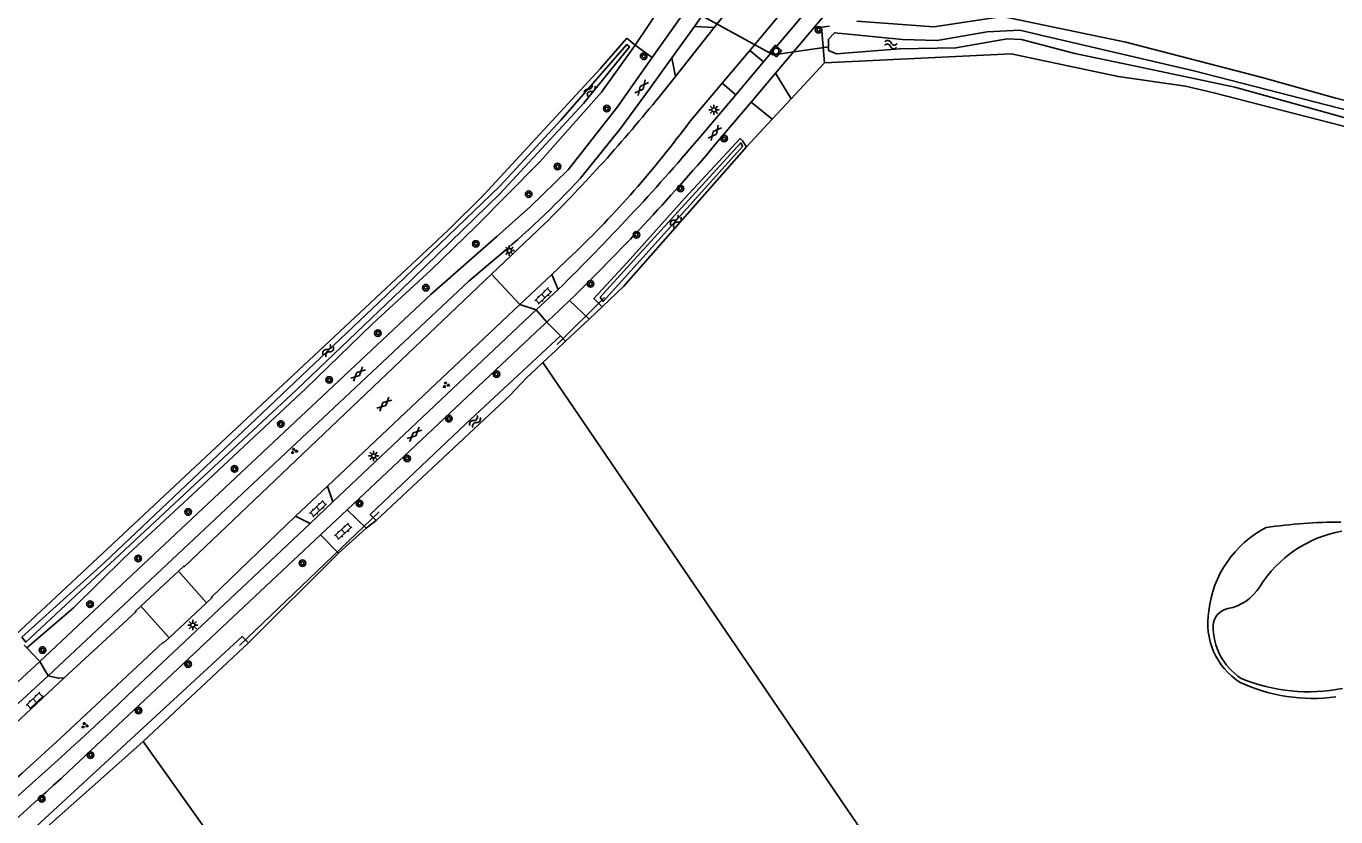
# Model space of a CAD drawing. Extents: x 135999 to 138000, y 396000 to 398501.
# Drawn here: x 136435.4 to 136594.4, y 397831.7 to 397927.7 of the extents above; entities that cross this region are included whole.
import ezdxf

# ---------------------------------------------------------------- set-up
doc = ezdxf.new("R2010")
doc.units = 0
for name, color, linetype in [('gg-knt-bronhoudergrens', 7, 'Continuous'), ('gg-knt-verharding', 7, 'Continuous'), ('gg-kntw-bovenkant insteek waterloop', 7, 'Continuous'), ('gg-kntw-waterlijn', 7, 'Continuous'), ('gg-kwrk-duiker nz buis', 7, 'Continuous'), ('gt-grn-groengrens', 7, 'Continuous'), ('gt-grn-vlakafsluiter', 7, 'Continuous'), ('gt-grn-weggrens', 7, 'Continuous'), ('gt-symb-boom', 7, 'Continuous'), ('gt-symb-gesloten verharding', 7, 'Continuous'), ('gt-symb-groenvak', 7, 'Continuous'), ('gt-symb-klinker verharding', 7, 'Continuous'), ('gt-symb-lichtmast', 7, 'Continuous'), ('gt-symb-rioolschacht', 7, 'Continuous'), ('gt-symb-watersymbool', 7, 'Continuous'), ('gx-grn-maaiveld', 7, 'Continuous')]:
    doc.layers.add(name, color=color, linetype=linetype)

# ---------------------------------------------------------------- blocks, each defined once
blk = doc.blocks.new('gt0-BOOM')
at = {"layer": 'gt-symb-boom'}
for radius in [0.4, 0.2]:
    blk.add_circle((0, 0), radius, dxfattribs=at)
blk = doc.blocks.new('gt0-RS')
at = {"layer": 'gt-symb-rioolschacht'}
blk.add_lwpolyline([(-0.5, -0.5), (0.5, -0.5), (0.5, 0.5), (-0.5, 0.5)], close=True, dxfattribs=at)
blk.add_circle((0, 0), 0.375, dxfattribs=at)
blk = doc.blocks.new('gt0-WA')
at = {"layer": 'gt-symb-watersymbool'}
for centre, start, end in [((-0.32, 0.02), 28.0725, 151.9275), ((0.43, 0.42), 208.0725, 331.9275), ((-0.32, -0.43), 28.0725, 151.9275), ((0.43, -0.03), 208.0725, 331.9275)]:
    blk.add_arc(centre, 0.425, start, end, dxfattribs=at)
blk = doc.blocks.new('gt0-GESVH1')
at = {"layer": 'gt-symb-gesloten verharding'}
for p, q in [((-0.99, -0.26), (0.01, 0.24)), ((0.01, -0.26), (-0.99, 0.24)), ((0.01, 0.24), (1.01, -0.26)), ((1.01, 0.24), (0.01, -0.26))]:
    blk.add_line(p, q, dxfattribs=at)
blk = doc.blocks.new('gt0-LMAST')
at = {"layer": 'gt-symb-lichtmast'}
for p, q in [((-0.18, 0.17), (-0.45, 0.44)), ((-0.01, 0.25), (-0.01, 0.62)), ((0.17, 0.17), (0.44, 0.44)), ((-0.26, 0), (-0.63, 0)), ((-0.18, -0.18), (-0.45, -0.45)), ((-0.01, -0.25), (-0.01, -0.63)), ((0.44, -0.45), (0.17, -0.18)), ((0.24, 0), (0.62, 0))]:
    blk.add_line(p, q, dxfattribs=at)
blk.add_circle((-0.01, 0), 0.25, dxfattribs=at)
blk = doc.blocks.new('gt0-KL1')
at = {"layer": 'gt-symb-klinker verharding'}
for p, q in [((-1.15, 0.3), (1.15, 0.3)), ((-1, -0.3), (-1, 0.3)), ((-0.5, 0.3), (-0.5, 0.45)), ((0, -0.3), (0, 0.3)), ((0.5, 0.3), (0.5, 0.45)), ((1, -0.3), (1, 0.3)), ((-1.15, -0.3), (1.15, -0.3)), ((-0.5, -0.45), (-0.5, -0.3)), ((0.5, -0.45), (0.5, -0.3))]:
    blk.add_line(p, q, dxfattribs=at)
blk = doc.blocks.new('gt0-GRVAK')
at = {"layer": 'gt-symb-groenvak'}
for p, q in [((-0.11, 0.19), (-0.23, 0.24)), ((-0.18, 0.15), (0.09, 0.15)), ((-0.09, 0.21), (-0.16, 0.32)), ((-0.05, 0.21), (-0.05, 0.39)), ((0, 0.21), (0.06, 0.32)), ((0.02, 0.19), (0.13, 0.24)), ((0.26, -0.05), (0.2, 0.06)), ((0.3, -0.05), (0.3, 0.13)), ((0.35, -0.05), (0.41, 0.06)), ((-0.24, -0.23), (-0.36, -0.18)), ((-0.32, -0.26), (-0.05, -0.26)), ((-0.23, -0.21), (-0.29, -0.1)), ((-0.18, -0.2), (-0.18, -0.02)), ((-0.14, -0.21), (-0.07, -0.1)), ((-0.12, -0.23), (0, -0.18)), ((0.24, -0.07), (0.12, -0.02)), ((0.17, -0.11), (0.44, -0.11)), ((0.37, -0.07), (0.49, -0.02))]:
    blk.add_line(p, q, dxfattribs=at)

msp = doc.modelspace()

# ---------------------------------------------------------------- linework, layer by layer
at = {"layer": 'gg-knt-bronhoudergrens'}
msp.add_line((136509.32, 397925.39), (136512.58, 397930.23), dxfattribs=at)
at = {"layer": 'gg-knt-verharding'}
for p, q in [((136516.51, 397927.69), (136513.77, 397923.86)), ((136514.21, 397921.61), (136518.93, 397927.54)), ((136516.51, 397927.69), (136518.93, 397927.54)), ((136513.77, 397923.86), (136514.21, 397921.61)), ((136523.23, 397924.77), (136519.87, 397920.77)), ((136523.23, 397924.77), (136524.9, 397923.36)), ((136524.9, 397923.36), (136521.53, 397919.37)), ((136526.37, 397922), (136523.4, 397918.49)), ((136526.37, 397922), (136528.27, 397918.9)), ((136512.28, 397919.18), (136514.21, 397921.61)), ((136519.87, 397920.77), (136515.99, 397916.16)), ((136519.87, 397920.77), (136521.53, 397919.37)), ((136521.53, 397919.37), (136517.54, 397914.64)), ((136523.4, 397918.49), (136518.97, 397913.25)), ((136523.4, 397918.49), (136525.96, 397916.4)), ((136491.86, 397897.57), (136498.33, 397903.68)), ((136501.72, 397899.92), (136499.21, 397897.55)), ((136495.33, 397893.89), (136499.21, 397897.55)), ((136499.21, 397897.55), (136499.96, 397895.73)), ((136499.96, 397895.73), (136497.3, 397893.23)), ((136500.56, 397896.3), (136499.96, 397895.73)), ((136471.96, 397871.83), (136495.33, 397893.89)), ((136495.33, 397893.89), (136497.3, 397893.23)), ((136497.3, 397893.23), (136472.61, 397869.93)), ((136468.08, 397868.17), (136471.96, 397871.83)), ((136471.96, 397871.83), (136472.61, 397869.93)), ((136472.61, 397869.93), (136469.84, 397867.31)), ((136468.08, 397868.17), (136469.84, 397867.31)), ((136474.34, 397868.96), (136471.1, 397865.92)), ((136476.65, 397866.74), (136474.34, 397868.96)), ((136469.84, 397867.31), (136447.71, 397846.43)), ((136473.3, 397863.68), (136476.65, 397866.74)), ((136471.1, 397865.92), (136440.52, 397837.16)), ((136471.1, 397865.92), (136473.3, 397863.68)), ((136453.85, 397861.51), (136449.3, 397857.25)), ((136457.27, 397857.67), (136453.85, 397861.51)), ((136452.74, 397853.42), (136449.3, 397857.25)), ((136452.74, 397853.42), (136457.27, 397857.67)), ((136437.01, 397850.54), (136432.75, 397846.54)), ((136438.02, 397848.79), (136433.44, 397844.54))]:
    msp.add_line(p, q, dxfattribs=at)
for points in [[(136584.15, 397997.17), (136539.05, 397943.79), (136526.11, 397928.2), (136523.23, 397924.77)], [(136587.13, 397996.78), (136562.73, 397968.07), (136556.48, 397961.52), (136551.02, 397955.37), (136548.53, 397951.66), (136544.55, 397946.63), (136524.9, 397923.36)], [(136589.08, 397995.97), (136565.61, 397968.32), (136560.57, 397962.82), (136556, 397958.13), (136552.84, 397954.46), (136549.16, 397949.16), (136546.1, 397945.36), (136526.37, 397922)], [(136540.7, 397960.32), (136523.43, 397939.88), (136519.65, 397935.3), (136515.62, 397929.9), (136511.4, 397923.91)], [(136543.4, 397960.37), (136524.97, 397938.56), (136520.9, 397933.62), (136517.45, 397929), (136516.51, 397927.69)], [(136518.93, 397927.54), (136523.3, 397933.03), (136543.35, 397957.02), (136545.08, 397959.05)], [(136511.4, 397923.91), (136507.18, 397917.91), (136501.2, 397910.24), (136496.61, 397905.8), (136492.53, 397902.14), (136484.53, 397895.17), (136437.01, 397850.54)], [(136513.77, 397923.86), (136511.12, 397920.15), (136507.54, 397915.26), (136502.68, 397909.25)], [(136492.31, 397899.45), (136489.13, 397896.73), (136438.02, 397848.79)], [(136491.86, 397897.57), (136454.58, 397862.05), (136454.5, 397862.12), (136453.85, 397861.51)], [(136498.58, 397891.74), (136497.92, 397891.13), (136474.34, 397868.96)], [(136457.27, 397857.67), (136457.93, 397858.28), (136457.87, 397858.36), (136468.08, 397868.17)], [(136449.3, 397857.25), (136448.64, 397856.65), (136448.7, 397856.56), (136439.99, 397848.55)], [(136439.48, 397841.18), (136451.99, 397852.86), (136452.06, 397852.8), (136452.74, 397853.42)], [(136439.99, 397848.55), (136435.94, 397844.73), (136433.57, 397842.56)], [(136438.02, 397848.79), (136439.29, 397848.5), (136439.99, 397848.55)]]:
    msp.add_lwpolyline(points, dxfattribs=at)
for centre, radius, start, end in [((136362.44, 398040.01), 192.48, 314.9085, 321.1179), ((136412.4, 397992.8), 128.86, 313.8824, 323.5064), ((136307.27, 398092.29), 275.27, 314.6036, 319.8071), ((136318.03, 398083.4), 263.31, 314.1271, 319.7431), ((136425.78, 397980.23), 104.65, 309.4729, 317.289), ((136318.93, 398082.42), 261.98, 313.2939, 314.1348), ((136075.08, 398239.48), 541.61, 308.1332, 313.4724), ((136103.81, 398204.54), 494.68, 308.1058, 312.7313), ((136119.37, 398185.54), 473.82, 307.8825, 312.6711)]:
    msp.add_arc(centre, radius, start, end, dxfattribs=at)
at = {"layer": 'gg-kntw-bovenkant insteek waterloop'}
for p, q in [((136508.33, 397926.25), (136509.32, 397925.39)), ((136499.73, 397888.36), (136500.87, 397889.44)), ((136500.87, 397889.44), (136500.27, 397890.08)), ((136435.43, 397852.2), (136435.14, 397852.51))]:
    msp.add_line(p, q, dxfattribs=at)
for points in [[(136536.24, 397928.3), (136545.59, 397927.62), (136553.94, 397928.89), (136568.9, 397925.76), (136585.48, 397921.47), (136594.41, 397918.95), (136599.52, 397917.71)], [(136532.31, 397923.26), (136531.97, 397927.57), (136532.91, 397927.73)], [(136508.33, 397926.25), (136505.09, 397922.51), (136490.95, 397907.2), (136486.56, 397902.89), (136434.01, 397853.71)], [(136509.32, 397925.39), (136505.24, 397919.68), (136497.75, 397911.23), (136490.02, 397903.4), (136484.5, 397898.06), (136477.42, 397891.54), (136469.33, 397883.7), (136455.55, 397870.83), (136447.28, 397863.11), (136441.12, 397857.05), (136435.43, 397852.2)], [(136576.16, 397920.44), (136567.98, 397921.59), (136554.99, 397924.35), (136532.31, 397923.26)], [(136599.45, 397914.52), (136579.61, 397919.62), (136576.16, 397920.44)], [(136522.86, 397913.06), (136522.37, 397913.78), (136522.09, 397914.05), (136515.35, 397906.8), (136508.36, 397898.99), (136504.31, 397894.61), (136505.3, 397893.61)], [(136505.3, 397893.61), (136507.91, 397896.07), (136522.86, 397913.06)], [(136500.27, 397890.08), (136488.75, 397879.39), (136477.16, 397868.4), (136477.88, 397867.65)], [(136477.88, 397867.65), (136494.14, 397882.89), (136496.13, 397884.98), (136497.26, 397886.04)], [(136411.59, 397809.76), (136417.22, 397814.07), (136425.93, 397821.47), (136435, 397829.02), (136461.6, 397853.58), (136462.35, 397852.78)]]:
    msp.add_lwpolyline(points, dxfattribs=at)
for centre, radius, start, end in [((136591.92, 397855.25), 13, 117.384, 173.7028), ((136594.66, 397809.55), 57.9, 89.6271, 98.6605), ((136587.33, 397855.14), 8.47, 169.5936, 237.6547), ((136591.65, 397867.12), 21.08, 245.163, 277.53)]:
    msp.add_arc(centre, radius, start, end, dxfattribs=at)
at = {"layer": 'gg-kntw-waterlijn'}
for points in [[(136597.66, 397917.04), (136577.19, 397922.27), (136558.57, 397926.62), (136556.05, 397927.21), (136552.07, 397927.02), (136546.02, 397925.95), (136541.8, 397926.1), (136535.65, 397926.71), (136533.53, 397926.92), (136532.81, 397926.15)], [(136434.82, 397853.48), (136444.89, 397862.57), (136463.24, 397879.95), (136478.23, 397894.17), (136492.87, 397908.27), (136500.3, 397916.31), (136508.32, 397925.49), (136508.65, 397925.2), (136503.04, 397918.31), (136492.83, 397907.3), (136480.89, 397895.66), (136468.19, 397883.55), (136455.79, 397871.97), (136435.32, 397852.88), (136434.82, 397853.48)], [(136532.81, 397926.15), (136532.81, 397924.76), (136533.79, 397924.33), (136541.43, 397924.95), (136548.27, 397925.07), (136554.5, 397926.16), (136556.24, 397926.1), (136562.72, 397924.39), (136571.07, 397922.64), (136582.17, 397920.31), (136593.08, 397917.25), (136604.48, 397914.05)], [(136505.08, 397894.79), (136512.45, 397902.87), (136522.17, 397913.52), (136522.36, 397913.1), (136511.02, 397900.47), (136505.45, 397894.27), (136505.08, 397894.79)]]:
    msp.add_lwpolyline(points, dxfattribs=at)
for centre, radius, start, end in [((136597.69, 397851.85), 14.72, 99.9472, 148.2016), ((136580.19, 397862.71), 5.87, 280.9935, 328.0273), ((136581.7, 397854.8), 2.18, 100.1325, 177.0183), ((136587.09, 397854.78), 7.57, 178.9334, 236.4554), ((136591.11, 397868.39), 21.54, 247.6173, 281.0462)]:
    msp.add_arc(centre, radius, start, end, dxfattribs=at)
at = {"layer": 'gg-kwrk-duiker nz buis'}
for p, q in [((136505.59, 397894.73), (136499.86, 397889.05)), ((136478.24, 397868.72), (136461.26, 397852.48))]:
    msp.add_line(p, q, dxfattribs=at)
msp.add_lwpolyline([(136532.83, 397925.19), (136526.09, 397924.22), (136516.06, 397929.72), (136512.82, 397932.89)], dxfattribs=at)
at = {"layer": 'gt-grn-groengrens'}
for p, q in [((136509.32, 397925.39), (136511.4, 397923.91)), ((136503.73, 397892.13), (136501.35, 397894.4)), ((136498.58, 397891.74), (136500.27, 397890.08)), ((136477.88, 397867.65), (136476.65, 397866.74)), ((136473.3, 397863.68), (136462.35, 397852.78)), ((136437.01, 397850.54), (136435.43, 397852.2))]:
    msp.add_line(p, q, dxfattribs=at)
at = {"layer": 'gt-grn-vlakafsluiter'}
for p, q in [((136528.27, 397918.9), (136532.31, 397923.26)), ((136525.96, 397916.4), (136528.27, 397918.9)), ((136522.86, 397913.06), (136525.96, 397916.4)), ((136503.73, 397892.13), (136505.3, 397893.61)), ((136500.87, 397889.44), (136503.73, 397892.13))]:
    msp.add_line(p, q, dxfattribs=at)
at = {"layer": 'gt-grn-weggrens'}
for p, q in [((136495.33, 397893.89), (136491.86, 397897.57)), ((136498.58, 397891.74), (136497.3, 397893.23)), ((136437.01, 397850.54), (136438.02, 397848.79))]:
    msp.add_line(p, q, dxfattribs=at)
at = {"layer": 'gx-grn-maaiveld'}
for p, q in [((136498.12, 397886.85), (136499.73, 397888.36)), ((136498.12, 397886.85), (136497.26, 397886.04)), ((136558.84, 397797.71), (136498.12, 397886.85)), ((136449.57, 397840.8), (136462.35, 397852.78)), ((136449.57, 397840.8), (136504.69, 397763.39))]:
    msp.add_line(p, q, dxfattribs=at)
msp.add_lwpolyline([(136425.82, 397819.89), (136428.7, 397822.26), (136448.86, 397840.14), (136449.57, 397840.8)], dxfattribs=at)

# ---------------------------------------------------------------- block references
at = {"layer": 'gt-symb-boom'}
for p in [(136531.59, 397927.27), (136510.36, 397924.05), (136505.87, 397917.7), (136520.12, 397914.06), (136499.9, 397910.65), (136496.39, 397907.3), (136514.82, 397908), (136489.98, 397901.27), (136509.48, 397902.37), (136503.91, 397896.4), (136483.89, 397895.94), (136478.08, 397890.42), (136492.48, 397885.43), (136472.17, 397884.74), (136466.29, 397879.38), (136486.71, 397880.03), (136460.68, 397873.93), (136481.63, 397875.19), (136475.86, 397869.73), (136455.05, 397868.69), (136448.98, 397863.05), (136468.92, 397862.46), (136443.12, 397857.48), (136437.36, 397851.92), (136455.03, 397850.21), (136449.01, 397844.57), (136443.19, 397839.16), (136437.25, 397833.85)]:
    msp.add_blockref('gt0-BOOM', p, dxfattribs=at)
at = {"layer": 'gt-symb-gesloten verharding'}
for p, rotation in [((136510.1, 397920.23), 51.82346239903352), ((136518.98, 397914.74), 51.82346239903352), ((136475.66, 397885.45), 43.37961800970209), ((136478.85, 397881.79), 43.379618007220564), ((136482.51, 397878.12), 43.37961800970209)]:
    msp.add_blockref('gt0-GESVH1', p, dxfattribs=dict(at, rotation=rotation))
at = {"layer": 'gt-symb-groenvak'}
for p in [(136486.34, 397884.13), (136467.89, 397876.1), (136442.46, 397842.75)]:
    msp.add_blockref('gt0-GRVAK', p, dxfattribs=at)
at = {"layer": 'gt-symb-klinker verharding'}
for p, rotation in [((136498.17, 397894.94), 43.78457175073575), ((136470.82, 397869.09), 43.78457175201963), ((136473.88, 397866.33), -137.6338301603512), ((136436.42, 397845.78), 43.784571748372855)]:
    msp.add_blockref('gt0-KL1', p, dxfattribs=dict(at, rotation=rotation))
at = {"layer": 'gt-symb-lichtmast'}
for p in [(136518.89, 397917.55), (136494.05, 397900.44), (136477.57, 397875.5), (136455.61, 397854.95)]:
    msp.add_blockref('gt0-LMAST', p, dxfattribs=at)
at = {"layer": 'gt-symb-rioolschacht', "rotation": 49.82757657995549}
msp.add_blockref('gt0-RS', (136526.41, 397924.68), dxfattribs=at)
at = {"layer": 'gt-symb-watersymbool'}
for p, rotation in [((136540.31, 397925.49), -8.567589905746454), ((136503.77, 397919.88), 54.64205742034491), ((136514.22, 397903.97), 54.64205742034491), ((136472, 397888.24), 54.64205742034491), ((136489.84, 397879.64), 54.642057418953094)]:
    msp.add_blockref('gt0-WA', p, dxfattribs=dict(at, rotation=rotation))

doc.saveas('drawing.dxf')
